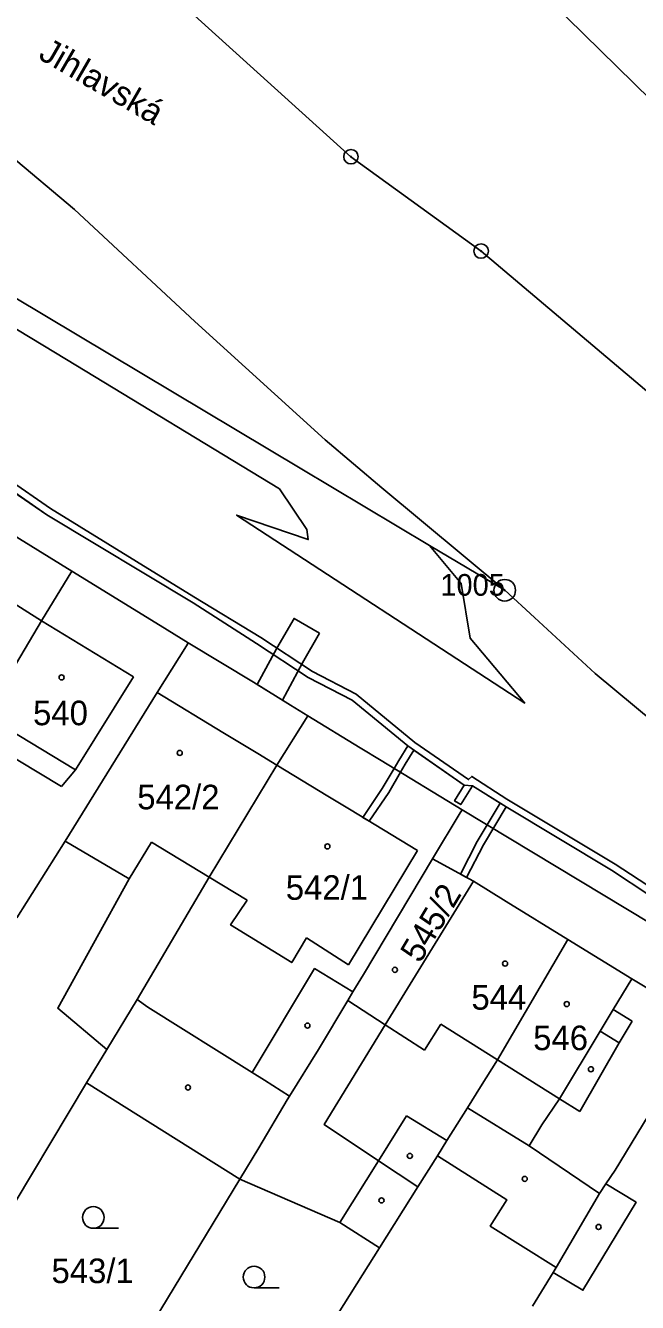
# Model space of a CAD drawing. Extents: x -644096 to -634268, y -1141430 to -1133463.
# Drawn here: x -640304.3 to -640261.9, y -1137825.7 to -1137737.3 of the extents above; entities that cross this region are included whole.
import ezdxf

# ---------------------------------------------------------------- set-up
doc = ezdxf.new("R2010")
doc.units = 0
for name, color, linetype in [('_CIVIL_CONSTRUCTION', 7, 'Continuous'), ('B_Hranice _3D', 7, 'Continuous'), ('M_Svah_Nasyp', 7, 'Continuous'), ('M_Svah_Zarez', 7, 'Continuous'), ('svrsek_osa_sjezdy', 7, 'Continuous'), ('svrsek_osa_VRT', 7, 'Continuous'), ('svrsek_popisy_VRT', 7, 'Continuous'), ('terminal_VRT', 7, 'Continuous')]:
    doc.layers.add(name, color=color, linetype=linetype)

msp = doc.modelspace()

# ---------------------------------------------------------------- linework, layer by layer
at = {"layer": '_CIVIL_CONSTRUCTION'}
for centre, radius in [((-640281.76, -1137746.42), 0.5), ((-640281.76, -1137746.42), 0.0303), ((-640272.76, -1137752.95), 0.5), ((-640272.76, -1137752.95), 0.0303), ((-640271.13, -1137776.42), 0.75), ((-640271.13, -1137776.42), 0.03)]:
    msp.add_circle(centre, radius, dxfattribs=at)
at = {"layer": 'B_Hranice _3D'}
for points in [[(-640260.77, -1137797.15), (-640263.49, -1137795.36), (-640270.98, -1137790.86), (-640273.41, -1137789.3), (-640273.63, -1137789.51), (-640277.34, -1137786.94), (-640281.4, -1137783.61), (-640284.43, -1137782.03), (-640288, -1137779.68), (-640292.62, -1137776.87), (-640302.53, -1137770.77), (-640305.46, -1137768.73), (-640311.37, -1137765.46)], [(-640311.37, -1137765.86), (-640305.94, -1137769.02), (-640302.79, -1137771.19), (-640292.68, -1137777.29), (-640288.28, -1137780.1), (-640284.71, -1137782.45), (-640281.68, -1137784.03), (-640277.82, -1137787.19), (-640273.94, -1137789.9), (-640273.35, -1137789.94), (-640271.02, -1137791.41), (-640263.75, -1137795.78), (-640261.09, -1137797.53)], [(-640260.77, -1137797.15), (-640263.49, -1137795.36), (-640270.98, -1137790.86), (-640273.41, -1137789.3), (-640273.63, -1137789.51), (-640277.34, -1137786.94), (-640281.4, -1137783.61), (-640284.43, -1137782.03), (-640288, -1137779.68), (-640292.62, -1137776.87), (-640302.53, -1137770.77), (-640305.46, -1137768.73)], [(-640305.52, -1137769.29), (-640302.79, -1137771.19), (-640292.68, -1137777.29), (-640288.28, -1137780.1), (-640284.71, -1137782.45), (-640281.68, -1137784.03), (-640277.82, -1137787.19), (-640278.45, -1137788.19), (-640278.77, -1137788.74), (-640278.34, -1137789.01), (-640278.01, -1137788.45), (-640277.42, -1137787.49), (-640273.94, -1137789.9), (-640274.59, -1137790.99), (-640274.17, -1137791.25), (-640273.35, -1137789.94), (-640271.45, -1137791.15), (-640273.04, -1137793.79), (-640274.19, -1137796.05), (-640273.76, -1137796.29), (-640272.6, -1137794.03), (-640271.02, -1137791.41), (-640263.75, -1137795.78), (-640261.09, -1137797.53)]]:
    msp.add_lwpolyline(points, dxfattribs=at)
for points in [[(-640283.93, -1137779.39), (-640285.69, -1137778.37), (-640286.89, -1137780.43), (-640288.24, -1137782.94), (-640286.5, -1137784.03), (-640285.11, -1137781.43)], [(-640278.77, -1137788.74), (-640279.59, -1137790.14), (-640280.94, -1137792.13), (-640280.51, -1137792.39), (-640279.15, -1137790.4), (-640278.34, -1137789.01)]]:
    msp.add_lwpolyline(points, close=True, dxfattribs=at)
at = {"layer": 'M_Svah_Nasyp'}
for p, q in [((-640309.43, -1137774.57), (-640303.16, -1137778.54)), ((-640303.16, -1137778.54), (-640296.8, -1137782.41)), ((-640296.8, -1137782.41), (-640300.81, -1137788.85)), ((-640295.15, -1137783.5), (-640290.62, -1137786.25)), ((-640306.91, -1137785.15), (-640300.81, -1137788.85)), ((-640307.81, -1137786.37), (-640301.77, -1137789.99)), ((-640290.62, -1137786.25), (-640288.2, -1137787.72)), ((-640286.88, -1137788.52), (-640288.2, -1137787.72)), ((-640283.35, -1137790.66), (-640286.88, -1137788.52)), ((-640300.81, -1137788.85), (-640301.77, -1137789.99)), ((-640283.35, -1137790.66), (-640281.86, -1137791.56)), ((-640281.86, -1137791.56), (-640277.15, -1137794.42)), ((-640295.56, -1137793.85), (-640297.1, -1137796.39)), ((-640295.56, -1137793.85), (-640291.56, -1137796.27)), ((-640281.93, -1137802.33), (-640277.15, -1137794.42)), ((-640291.56, -1137796.27), (-640288.94, -1137797.86)), ((-640281.93, -1137802.33), (-640284.83, -1137800.46)), ((-640262.34, -1137803.31), (-640263.62, -1137805.43)), ((-640296.54, -1137804.74), (-640295.8, -1137805.27)), ((-640295.8, -1137805.27), (-640288.6, -1137809.78)), ((-640279.39, -1137806.48), (-640281.98, -1137804.8)), ((-640263.62, -1137805.43), (-640264.53, -1137806.93)), ((-640262.31, -1137806.22), (-640263.62, -1137805.43)), ((-640263.21, -1137807.72), (-640262.31, -1137806.22)), ((-640279.39, -1137806.48), (-640276.68, -1137808.23)), ((-640276.68, -1137808.23), (-640275.55, -1137806.44)), ((-640275.55, -1137806.44), (-640271.62, -1137808.9)), ((-640264.53, -1137806.93), (-640267.33, -1137811.6)), ((-640264.53, -1137806.93), (-640263.21, -1137807.72)), ((-640265.93, -1137812.48), (-640263.21, -1137807.72)), ((-640267.33, -1137811.6), (-640271.62, -1137808.9)), ((-640288.6, -1137809.78), (-640287.74, -1137810.32)), ((-640287.74, -1137810.32), (-640286, -1137811.42)), ((-640269.44, -1137814.85), (-640273.69, -1137812.22)), ((-640268.55, -1137813.41), (-640267.33, -1137811.6)), ((-640267.33, -1137811.6), (-640265.93, -1137812.48)), ((-640279.85, -1137815.89), (-640277.91, -1137812.78)), ((-640277.91, -1137812.78), (-640275.12, -1137814.49)), ((-640268.55, -1137813.41), (-640269.44, -1137814.85)), ((-640269.44, -1137814.85), (-640264.57, -1137818.15)), ((-640282.52, -1137820.16), (-640279.85, -1137815.89))]:
    msp.add_line(p, q, dxfattribs=at)
for points in [[(-640284.83, -1137800.46), (-640285.85, -1137802.18), (-640290.08, -1137799.57), (-640288.94, -1137797.86)], [(-640288.6, -1137809.78), (-640284.28, -1137802.59), (-640281.62, -1137804.19)], [(-640267.78, -1137823.61), (-640265.72, -1137824.85), (-640262.05, -1137818.76), (-640264.14, -1137817.49)]]:
    msp.add_lwpolyline(points, dxfattribs=at)
at = {"layer": 'M_Svah_Zarez'}
for centre in [(-640301.767, -1137782.449), (-640293.597, -1137787.669), (-640283.387, -1137794.139), (-640278.717, -1137802.679), (-640271.107, -1137802.249), (-640266.837, -1137805.049), (-640284.767, -1137806.539), (-640265.167, -1137809.559), (-640293.027, -1137810.819), (-640277.687, -1137815.549), (-640269.747, -1137817.139), (-640279.647, -1137818.629), (-640264.637, -1137820.469)]:
    msp.add_circle(centre, 0.175, dxfattribs=at)
at = {"layer": 'svrsek_osa_sjezdy'}
for p, q in [((-640299.573, -1137820.56), (-640297.823, -1137820.56)), ((-640288.463, -1137824.68), (-640286.713, -1137824.68))]:
    msp.add_line(p, q, dxfattribs=at)
for centre in [(-640299.573, -1137819.81), (-640288.463, -1137823.93)]:
    msp.add_circle(centre, 0.75, dxfattribs=at)
at = {"layer": 'terminal_VRT'}
for p, q in [((-640301.06, -1137775.1), (-640307.44, -1137771.15)), ((-640271.13, -1137776.42), (-640276.32, -1137773.32)), ((-640304.87, -1137799.08), (-640301.53, -1137793.78)), ((-640276.11, -1137794.99), (-640273.29, -1137796.55)), ((-640298.64, -1137808.2), (-640300.04, -1137810.5)), ((-640300.04, -1137810.5), (-640310.42, -1137827.8)), ((-640300.04, -1137810.5), (-640289.44, -1137817.17)), ((-640277.14, -1137817.7), (-640275.78, -1137815.54)), ((-640299.37, -1137833.52), (-640289.44, -1137817.17)), ((-640277.14, -1137817.7), (-640279.79, -1137821.92)), ((-640279.79, -1137821.92), (-640290.11, -1137838.33))]:
    msp.add_line(p, q, dxfattribs=at)
for points in [[(-640324.63, -1137680.11), (-640243.69, -1137759.49), (-640236.97, -1137766.08)], [(-640338.29, -1137696.16), (-640315.29, -1137716.98), (-640306.04, -1137724.47), (-640281.76, -1137746.42), (-640272.76, -1137752.95), (-640236.36, -1137783.71), (-640233.57, -1137781.03)], [(-640276.32, -1137773.32), (-640274.13, -1137775.96), (-640273.52, -1137779.73), (-640269.74, -1137784.22), (-640289.67, -1137771.21), (-640284.71, -1137772.91), (-640284.8, -1137772.21), (-640286.69, -1137769.41), (-640301.42, -1137760.46), (-640319.79, -1137749.33), (-640340.1, -1137736.92), (-640348.35, -1137731.66), (-640355.55, -1137727.41), (-640356.31, -1137725.5)], [(-640276.32, -1137773.32), (-640285.27, -1137767.97), (-640331.44, -1137740.37), (-640340.11, -1137735.19), (-640340.46, -1137734.98), (-640356.31, -1137725.5)], [(-640271.13, -1137776.42), (-640279.63, -1137769.32), (-640283.55, -1137766.01), (-640292.55, -1137757.83), (-640300.88, -1137750.08), (-640305.36, -1137746.29), (-640306.28, -1137745.46), (-640315.65, -1137737.01)], [(-640312.73, -1137794.29), (-640311.14, -1137791.72), (-640307.81, -1137786.37), (-640307.3, -1137785.51), (-640303.16, -1137778.54), (-640301.06, -1137775.1)], [(-640293.01, -1137780.06), (-640294.95, -1137778.86), (-640301.06, -1137775.1)], [(-640047.49, -1137965.54), (-640052.53, -1137961.91), (-640058.39, -1137963.74), (-640142.98, -1137886.82), (-640150.7, -1137879.95), (-640201.85, -1137835.66), (-640224.08, -1137816.08), (-640264.87, -1137782.17), (-640269.07, -1137778.31), (-640271.13, -1137776.42)], [(-640301.53, -1137793.78), (-640295.15, -1137783.5), (-640293.13, -1137780.26), (-640293.01, -1137780.06)], [(-640293.01, -1137780.06), (-640288.5, -1137782.78), (-640285.95, -1137784.37), (-640284.74, -1137785.1)], [(-640284.74, -1137785.1), (-640286.88, -1137788.52), (-640291.56, -1137796.27), (-640296.54, -1137804.74), (-640298.64, -1137808.2)], [(-640284.74, -1137785.1), (-640281.12, -1137787.31), (-640279.66, -1137788.2), (-640274.08, -1137791.61)], [(-640276.11, -1137794.99), (-640274.2, -1137791.81), (-640274.08, -1137791.61)], [(-640274.08, -1137791.61), (-640236.63, -1137814.18), (-640211.42, -1137836.69), (-640212.25, -1137837.94)], [(-640301.53, -1137793.78), (-640297.1, -1137796.39), (-640302.03, -1137805.34), (-640298.64, -1137808.2)], [(-640289.44, -1137817.17), (-640288.12, -1137814.99), (-640286.16, -1137811.68), (-640286, -1137811.42), (-640284.01, -1137808.18), (-640281.98, -1137804.8), (-640281.62, -1137804.19), (-640280.9, -1137802.99), (-640276.11, -1137794.99)], [(-640273.29, -1137796.55), (-640279.39, -1137806.48), (-640283.62, -1137813.37), (-640279.85, -1137815.89), (-640277.14, -1137817.7)], [(-640266.76, -1137800.58), (-640271.02, -1137797.95), (-640273.29, -1137796.55)], [(-640275.78, -1137815.54), (-640275.12, -1137814.49), (-640273.69, -1137812.22), (-640272.8, -1137810.78), (-640271.62, -1137808.9), (-640266.76, -1137800.58)], [(-640257.28, -1137806.31), (-640262.34, -1137803.31), (-640266.76, -1137800.58)], [(-640267.58, -1137823.28), (-640264.57, -1137818.15), (-640264.14, -1137817.49), (-640263.5, -1137816.53), (-640257.28, -1137806.31)], [(-640275.78, -1137815.54), (-640270.98, -1137818.59), (-640272.13, -1137820.41), (-640267.58, -1137823.28)], [(-640289.44, -1137817.17), (-640282.52, -1137820.16), (-640279.79, -1137821.92)], [(-640269.2, -1137825.94), (-640267.78, -1137823.61), (-640267.58, -1137823.28)]]:
    msp.add_lwpolyline(points, dxfattribs=at)

# ---------------------------------------------------------------- texts
at = {"layer": '_CIVIL_CONSTRUCTION'}
msp.add_text('1005', height=1.5, dxfattribs=at).set_placement((-640275.579, -1137776.795))
at = {"layer": 'svrsek_osa_VRT'}
for s, p in [('540', (-640303.74, -1137785.755)), ('542/2', (-640296.536, -1137791.572)), ('542/1', (-640286.266, -1137797.832)), ('544', (-640273.43, -1137805.435)), ('546', (-640269.16, -1137808.235)), ('543/1', (-640302.466, -1137824.352))]:
    msp.add_text(s, height=1.7, dxfattribs=at).set_placement(p)
msp.add_text('545/2', height=1.7, rotation=59, dxfattribs=at).set_placement((-640276.991, -1137802.291))
at = {"layer": 'svrsek_popisy_VRT'}
msp.add_text('Jihlavská', height=1.7, rotation=330, dxfattribs=at).set_placement((-640303.45, -1137739.6))

doc.saveas('drawing.dxf')
